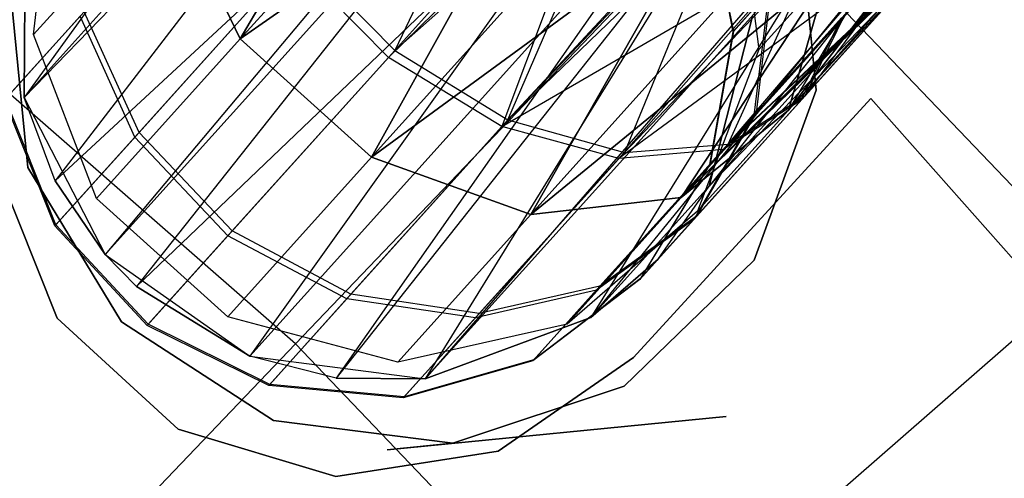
# Model space of a CAD drawing. Extents: x 0.3 to 7.1, y -3.38 to 3.38.
# Tile 518 of 604: x 4.6 to 4.87, y 0.99 to 1.11. Entities that reach past the tile are written whole.
import ezdxf

# ---------------------------------------------------------------- set-up
doc = ezdxf.new("R2010")
doc.units = 0
doc.header["$LTSCALE"] = 2.54
doc.layers.get('0').update_dxf_attribs({"linetype": 'CONTINUOUS'})

# ---------------------------------------------------------------- blocks, each defined once
blk = doc.blocks.new('SINGLES_AVVSTL_STL')
at = {"color": 0}
for p, q in [((5.15984, 1.54419, 55.32462), (4.73371, 1.08555, 54.94391)), ((5.15984, 1.54419, 55.32462), (4.73371, 1.08555, 54.94391)), ((4.71021, 1.24041, 61.36034), (4.60274, 1.0916, 61.34243)), ((4.71021, 1.24041, 61.36034), (4.60274, 1.0916, 61.34243)), ((4.72212, 1.22422, 61.34244), (4.60274, 1.0916, 61.34243)), ((4.72212, 1.22422, 61.34244), (4.60274, 1.0916, 61.34243)), ((4.72637, 1.21912, 61.33827), (4.60274, 1.0916, 61.34243)), ((4.72637, 1.21912, 61.33827), (4.60274, 1.0916, 61.34243)), ((4.72637, 1.21912, 61.33827), (4.61111, 1.06899, 61.33122)), ((4.72637, 1.21912, 61.33827), (4.61111, 1.06899, 61.33122)), ((4.66124, 1.10744, 20.15803), (4.71697, 1.20303, 20.08342)), ((4.66124, 1.10744, 20.15803), (4.71697, 1.20303, 20.08342)), ((4.71697, 1.20303, 20.60545), (4.66124, 1.10744, 20.53083)), ((4.71697, 1.20303, 20.60545), (4.66124, 1.10744, 20.53083)), ((4.74806, 1.19598, 61.32648), (4.61111, 1.06899, 61.33122)), ((4.74806, 1.19598, 61.32648), (4.61111, 1.06899, 61.33122)), ((4.74806, 1.19598, 61.32648), (4.62464, 1.04904, 61.32545)), ((4.74806, 1.19598, 61.32648), (4.62464, 1.04904, 61.32545)), ((4.75281, 1.19139, 61.32545), (4.62464, 1.04904, 61.32545)), ((4.75281, 1.19139, 61.32545), (4.62464, 1.04904, 61.32545)), ((4.75281, 1.19139, 61.32545), (4.63311, 1.04044, 61.32472)), ((4.75281, 1.19139, 61.32545), (4.63311, 1.04044, 61.32472)), ((4.66124, 1.10744, 20.15803), (4.73129, 1.18524, 20.07569)), ((4.66124, 1.10744, 20.15803), (4.73129, 1.18524, 20.07569)), ((4.73129, 1.18524, 20.61318), (4.66124, 1.10744, 20.53083)), ((4.73129, 1.18524, 20.61318), (4.66124, 1.10744, 20.53083)), ((4.74033, 1.18154, 55.00151), (4.70304, 1.10431, 54.95151)), ((4.74033, 1.18154, 55.00151), (4.70304, 1.10431, 54.95151)), ((4.77253, 1.17373, 61.32577), (4.63311, 1.04044, 61.32472)), ((4.77253, 1.17373, 61.32577), (4.63311, 1.04044, 61.32472)), ((4.77253, 1.17373, 61.32577), (4.66381, 1.02154, 61.33122)), ((4.77253, 1.17373, 61.32577), (4.66381, 1.02154, 61.33122)), ((4.66124, 1.10744, 20.15803), (4.74824, 1.1683, 20.07306)), ((4.66124, 1.10744, 20.15803), (4.74824, 1.1683, 20.07306)), ((4.74824, 1.1683, 20.61581), (4.66124, 1.10744, 20.53083)), ((4.74824, 1.1683, 20.61581), (4.66124, 1.10744, 20.53083)), ((4.69681, 1.07541, 20.15803), (4.74824, 1.1683, 20.07306)), ((4.69681, 1.07541, 20.15803), (4.74824, 1.1683, 20.07306)), ((4.74824, 1.1683, 20.61581), (4.69681, 1.07541, 20.53083)), ((4.74824, 1.1683, 20.61581), (4.69681, 1.07541, 20.53083)), ((4.75657, 1.16376, 54.44905), (4.70133, 1.10241, 54.50104)), ((4.75657, 1.16376, 54.44905), (4.70133, 1.10241, 54.50104)), ((4.85413, 1.16291, 20.47396), (4.80966, 1.08816, 20.46236)), ((4.85413, 1.16291, 20.47396), (4.80966, 1.08816, 20.46236)), ((4.78901, 1.16056, 61.33123), (4.66381, 1.02154, 61.33122)), ((4.78901, 1.16056, 61.33123), (4.66381, 1.02154, 61.33122)), ((4.78901, 1.16056, 61.33123), (4.68717, 1.01558, 61.34243)), ((4.78901, 1.16056, 61.33123), (4.68717, 1.01558, 61.34243)), ((4.76067, 1.16041, 54.44963), (4.70133, 1.10241, 54.50104)), ((4.76067, 1.16041, 54.44963), (4.70133, 1.10241, 54.50104)), ((4.76067, 1.16041, 54.44963), (4.73206, 1.08372, 54.50856)), ((4.76067, 1.16041, 54.44963), (4.73206, 1.08372, 54.50856)), ((4.76546, 1.15929, 55.00088), (4.70304, 1.10431, 54.95151)), ((4.76546, 1.15929, 55.00088), (4.70304, 1.10431, 54.95151)), ((4.73371, 1.08555, 54.94391), (4.76546, 1.15929, 55.00088)), ((4.73371, 1.08555, 54.94391), (4.76546, 1.15929, 55.00088)), ((4.60531, 1.10866, 20.28282), (4.61079, 1.15538, 20.29165)), ((4.60531, 1.10866, 20.40604), (4.61079, 1.15538, 20.39721)), ((4.60531, 1.10866, 20.28282), (4.61079, 1.15538, 20.29165)), ((4.60531, 1.10866, 20.40604), (4.61079, 1.15538, 20.39721)), ((4.79718, 1.15458, 61.3357), (4.68717, 1.01558, 61.34243)), ((4.79718, 1.15458, 61.3357), (4.68717, 1.01558, 61.34243)), ((4.79718, 1.15458, 61.3357), (4.71128, 1.01538, 61.35841)), ((4.79718, 1.15458, 61.3357), (4.71128, 1.01538, 61.35841)), ((4.69681, 1.07541, 20.15803), (4.76685, 1.15321, 20.07569)), ((4.69681, 1.07541, 20.15803), (4.76685, 1.15321, 20.07569)), ((4.76685, 1.15321, 20.61318), (4.69681, 1.07541, 20.53083)), ((4.76685, 1.15321, 20.61318), (4.69681, 1.07541, 20.53083)), ((4.79568, 1.15153, 20.31945), (4.8016, 1.10457, 20.31234)), ((4.79568, 1.15153, 20.36942), (4.8016, 1.10457, 20.37653)), ((4.79568, 1.15153, 20.31945), (4.8016, 1.10457, 20.31234)), ((4.79568, 1.15153, 20.36942), (4.8016, 1.10457, 20.37653)), ((4.81414, 1.09204, 54.87628), (4.85687, 1.14959, 54.8778)), ((4.81414, 1.09204, 54.87628), (4.85687, 1.14959, 54.8778)), ((4.60531, 1.10866, 20.28282), (4.64133, 1.14867, 20.17199)), ((4.60531, 1.10866, 20.28282), (4.64133, 1.14867, 20.17199)), ((4.64133, 1.14867, 20.51688), (4.60531, 1.10866, 20.40604)), ((4.64133, 1.14867, 20.51688), (4.60531, 1.10866, 20.40604)), ((4.66124, 1.10744, 20.15803), (4.64133, 1.14867, 20.17199)), ((4.64133, 1.14867, 20.51688), (4.66124, 1.10744, 20.53083)), ((4.66124, 1.10744, 20.15803), (4.64133, 1.14867, 20.17199)), ((4.64133, 1.14867, 20.51688), (4.66124, 1.10744, 20.53083)), ((4.79362, 1.14771, 5.1494), (4.6762, 1.0249, 5.30457)), ((4.79362, 1.14771, 5.1494), (4.6762, 1.0249, 5.30457)), ((4.89209, 1.04473, 5.1494), (4.79362, 1.14771, 5.1494)), ((4.89209, 1.04473, 5.1494), (4.79362, 1.14771, 5.1494)), ((4.80966, 1.08816, 20.22652), (4.85637, 1.14865, 20.1956)), ((4.80966, 1.08816, 20.22652), (4.85637, 1.14865, 20.1956)), ((4.85637, 1.14865, 20.49327), (4.80966, 1.08816, 20.46236)), ((4.85637, 1.14865, 20.49327), (4.80966, 1.08816, 20.46236)), ((4.78746, 1.14524, 54.70923), (4.79459, 1.10934, 54.70604)), ((4.78746, 1.14524, 54.70923), (4.79459, 1.10934, 54.70604)), ((4.78756, 1.14536, 54.7421), (4.79472, 1.10947, 54.7455)), ((4.78756, 1.14536, 54.7421), (4.79472, 1.10947, 54.7455)), ((4.85058, 1.14606, 61.46633), (4.78819, 1.06757, 61.44865)), ((4.85058, 1.14606, 61.46633), (4.78819, 1.06757, 61.44865)), ((4.69681, 1.07541, 20.15803), (4.78604, 1.14083, 20.08342)), ((4.69681, 1.07541, 20.15803), (4.78604, 1.14083, 20.08342)), ((4.78604, 1.14083, 20.60545), (4.69681, 1.07541, 20.53083)), ((4.78604, 1.14083, 20.60545), (4.69681, 1.07541, 20.53083)), ((4.78723, 1.1422, 54.45911), (4.73206, 1.08372, 54.50856)), ((4.78723, 1.1422, 54.45911), (4.73206, 1.08372, 54.50856)), ((4.79201, 1.1418, 54.99012), (4.73371, 1.08555, 54.94391)), ((4.79201, 1.1418, 54.99012), (4.73371, 1.08555, 54.94391)), ((4.73989, 1.05992, 20.17199), (4.78604, 1.14083, 20.08342)), ((4.73989, 1.05992, 20.17199), (4.78604, 1.14083, 20.08342)), ((4.78604, 1.14083, 20.60545), (4.73989, 1.05992, 20.51688)), ((4.78604, 1.14083, 20.60545), (4.73989, 1.05992, 20.51688)), ((4.79201, 1.1418, 54.99012), (4.76522, 1.07671, 54.92718)), ((4.79201, 1.1418, 54.99012), (4.76522, 1.07671, 54.92718)), ((4.8124, 1.14225, 61.72336), (4.81717, 1.09353, 61.72336)), ((4.81717, 1.09353, 61.52336), (4.8124, 1.14225, 61.52336)), ((4.81717, 1.09353, 61.52336), (4.8124, 1.14225, 61.52336)), ((4.8124, 1.14225, 61.72336), (4.81717, 1.09353, 61.72336)), ((4.60313, 1.13946, 61.75081), (4.60274, 1.0916, 61.75081)), ((4.60274, 1.0916, 61.34243), (4.60313, 1.13946, 61.37825)), ((4.60274, 1.0916, 61.34243), (4.60313, 1.13946, 61.37825)), ((4.60313, 1.13946, 61.75081), (4.60274, 1.0916, 61.75081)), ((4.81966, 1.14028, 61.35514), (4.71128, 1.01538, 61.35841)), ((4.81966, 1.14028, 61.35514), (4.71128, 1.01538, 61.35841)), ((4.71128, 1.01538, 61.35841), (4.82241, 1.1388, 61.35842)), ((4.71128, 1.01538, 61.35841), (4.82241, 1.1388, 61.35842)), ((4.82241, 1.1388, 61.35842), (4.75616, 1.032, 61.40079)), ((4.82241, 1.1388, 61.35842), (4.75616, 1.032, 61.40079)), ((4.85251, 1.13899, 61.44863), (4.78819, 1.06757, 61.44865)), ((4.85251, 1.13899, 61.44863), (4.78819, 1.06757, 61.44865)), ((4.85398, 1.13738, 20.51445), (4.78062, 1.06453, 20.49216)), ((4.85398, 1.13738, 20.51445), (4.78062, 1.06453, 20.49216)), ((4.85398, 1.13738, 20.51445), (4.80966, 1.08816, 20.46236)), ((4.85398, 1.13738, 20.51445), (4.80966, 1.08816, 20.46236)), ((4.85108, 1.13307, 20.52535), (4.78062, 1.06453, 20.49216)), ((4.85108, 1.13307, 20.52535), (4.78062, 1.06453, 20.49216)), ((4.85108, 1.13307, 61.42473), (4.78819, 1.06757, 61.44865)), ((4.85108, 1.13307, 61.42473), (4.78819, 1.06757, 61.44865)), ((4.85154, 1.13363, 54.91328), (4.79329, 1.07897, 54.90357)), ((4.85154, 1.13363, 54.91328), (4.79329, 1.07897, 54.90357)), ((4.80966, 1.08816, 20.22652), (4.85108, 1.13307, 20.16352)), ((4.80966, 1.08816, 20.22652), (4.85108, 1.13307, 20.16352)), ((4.8518, 1.13393, 54.54262), (4.813, 1.09077, 54.57553)), ((4.8518, 1.13393, 54.54262), (4.813, 1.09077, 54.57553)), ((4.85108, 1.13307, 54.54008), (4.813, 1.09077, 54.57553)), ((4.85108, 1.13307, 54.54008), (4.813, 1.09077, 54.57553)), ((4.8529, 1.13514, 54.90861), (4.81414, 1.09204, 54.87628)), ((4.8529, 1.13514, 54.90861), (4.81414, 1.09204, 54.87628)), ((4.85224, 1.13436, 54.91094), (4.81414, 1.09204, 54.87628)), ((4.85224, 1.13436, 54.91094), (4.81414, 1.09204, 54.87628)), ((4.85154, 1.13363, 54.91328), (4.81414, 1.09204, 54.87628)), ((4.85154, 1.13363, 54.91328), (4.81414, 1.09204, 54.87628)), ((4.67733, 1.13045, 54.94895), (4.63384, 1.08214, 54.86879)), ((4.67733, 1.13045, 54.94895), (4.63384, 1.08214, 54.86879)), ((4.67733, 1.13045, 54.94895), (4.70304, 1.10431, 54.95151)), ((4.67733, 1.13045, 54.94895), (4.70304, 1.10431, 54.95151)), ((4.73206, 1.08372, 54.50856), (4.81263, 1.13051, 54.47771)), ((4.73206, 1.08372, 54.50856), (4.81263, 1.13051, 54.47771)), ((4.73989, 1.05992, 20.17199), (4.8047, 1.1319, 20.09581)), ((4.73989, 1.05992, 20.17199), (4.8047, 1.1319, 20.09581)), ((4.8047, 1.1319, 20.59306), (4.73989, 1.05992, 20.51688)), ((4.8047, 1.1319, 20.59306), (4.73989, 1.05992, 20.51688)), ((4.83772, 1.1323, 61.38237), (4.75616, 1.032, 61.40079)), ((4.83772, 1.1323, 61.38237), (4.75616, 1.032, 61.40079)), ((4.84534, 1.13102, 61.40081), (4.75616, 1.032, 61.40079)), ((4.84534, 1.13102, 61.40081), (4.75616, 1.032, 61.40079)), ((4.81263, 1.13051, 54.47771), (4.76369, 1.07502, 54.52513)), ((4.81263, 1.13051, 54.47771), (4.76369, 1.07502, 54.52513)), ((4.81698, 1.13101, 54.97045), (4.76522, 1.07671, 54.92718)), ((4.81698, 1.13101, 54.97045), (4.76522, 1.07671, 54.92718)), ((4.84534, 1.13102, 61.40081), (4.78819, 1.06757, 61.44865)), ((4.84534, 1.13102, 61.40081), (4.78819, 1.06757, 61.44865)), ((4.8503, 1.13226, 54.53752), (4.79194, 1.07748, 54.5485)), ((4.8503, 1.13226, 54.53752), (4.79194, 1.07748, 54.5485)), ((4.79329, 1.07897, 54.90357), (4.81698, 1.13101, 54.97045)), ((4.79329, 1.07897, 54.90357), (4.81698, 1.13101, 54.97045)), ((4.8503, 1.13226, 54.53752), (4.813, 1.09077, 54.57553)), ((4.8503, 1.13226, 54.53752), (4.813, 1.09077, 54.57553)), ((4.63268, 1.08086, 54.58468), (4.67564, 1.12857, 54.50357)), ((4.63268, 1.08086, 54.58468), (4.67564, 1.12857, 54.50357)), ((4.70133, 1.10241, 54.50104), (4.67564, 1.12857, 54.50357)), ((4.70133, 1.10241, 54.50104), (4.67564, 1.12857, 54.50357)), ((4.78062, 1.06453, 20.1967), (4.8471, 1.12974, 20.15262)), ((4.78062, 1.06453, 20.1967), (4.8471, 1.12974, 20.15262)), ((4.8471, 1.12974, 20.53625), (4.78062, 1.06453, 20.49216)), ((4.8471, 1.12974, 20.53625), (4.78062, 1.06453, 20.49216)), ((4.83754, 1.12813, 54.94406), (4.79329, 1.07897, 54.90357)), ((4.83754, 1.12813, 54.94406), (4.79329, 1.07897, 54.90357)), ((4.80966, 1.08816, 20.22652), (4.8471, 1.12974, 20.15262)), ((4.80966, 1.08816, 20.22652), (4.8471, 1.12974, 20.15262)), ((4.73989, 1.05992, 20.17199), (4.82172, 1.12692, 20.11213)), ((4.73989, 1.05992, 20.17199), (4.82172, 1.12692, 20.11213)), ((4.82172, 1.12692, 20.57673), (4.73989, 1.05992, 20.51688)), ((4.82172, 1.12692, 20.57673), (4.73989, 1.05992, 20.51688)), ((4.83398, 1.12664, 54.50336), (4.76369, 1.07502, 54.52513)), ((4.83398, 1.12664, 54.50336), (4.76369, 1.07502, 54.52513)), ((4.78062, 1.06453, 20.1967), (4.82172, 1.12692, 20.11213)), ((4.78062, 1.06453, 20.1967), (4.82172, 1.12692, 20.11213)), ((4.82172, 1.12692, 20.57673), (4.78062, 1.06453, 20.49216)), ((4.82172, 1.12692, 20.57673), (4.78062, 1.06453, 20.49216)), ((4.78062, 1.06453, 20.1967), (4.83614, 1.12618, 20.13144)), ((4.78062, 1.06453, 20.1967), (4.83614, 1.12618, 20.13144)), ((4.83614, 1.12618, 20.55742), (4.78062, 1.06453, 20.49216)), ((4.83614, 1.12618, 20.55742), (4.78062, 1.06453, 20.49216)), ((4.83398, 1.12664, 54.50336), (4.79194, 1.07748, 54.5485)), ((4.83398, 1.12664, 54.50336), (4.79194, 1.07748, 54.5485)), ((4.8016, 1.10457, 20.31234), (4.82037, 1.12542, 20.25459)), ((4.8016, 1.10457, 20.31234), (4.82037, 1.12542, 20.25459)), ((4.82037, 1.12542, 20.43428), (4.8016, 1.10457, 20.37653)), ((4.82037, 1.12542, 20.43428), (4.8016, 1.10457, 20.37653)), ((4.82037, 1.12542, 20.25459), (4.80966, 1.08816, 20.22652)), ((4.80966, 1.08816, 20.46236), (4.82037, 1.12542, 20.43428)), ((4.82037, 1.12542, 20.25459), (4.80966, 1.08816, 20.22652)), ((4.80966, 1.08816, 20.46236), (4.82037, 1.12542, 20.43428)), ((4.6037, 1.07266, 61.72336), (4.59894, 1.12138, 61.72336)), ((4.59894, 1.12138, 61.52336), (4.6037, 1.07266, 61.52336)), ((4.59894, 1.12138, 61.52336), (4.6037, 1.07266, 61.52336)), ((4.6037, 1.07266, 61.72336), (4.59894, 1.12138, 61.72336)), ((4.79459, 1.10934, 54.70604), (4.80428, 1.12009, 54.66225)), ((4.79459, 1.10934, 54.70604), (4.80428, 1.12009, 54.66225)), ((4.8048, 1.12067, 54.78948), (4.79472, 1.10947, 54.7455)), ((4.8048, 1.12067, 54.78948), (4.79472, 1.10947, 54.7455)), ((4.80428, 1.12009, 54.66225), (4.80025, 1.08671, 54.64743)), ((4.80428, 1.12009, 54.66225), (4.80025, 1.08671, 54.64743)), ((4.8048, 1.12067, 54.78948), (4.80089, 1.08742, 54.80463)), ((4.8048, 1.12067, 54.78948), (4.80089, 1.08742, 54.80463)), ((4.61898, 1.1148, 54.86085), (4.59771, 1.09118, 54.76807)), ((4.61898, 1.1148, 54.86085), (4.59771, 1.09118, 54.76807)), ((4.63384, 1.08214, 54.86879), (4.61898, 1.1148, 54.86085)), ((4.63384, 1.08214, 54.86879), (4.61898, 1.1148, 54.86085)), ((4.82495, 1.11414, 54.84898), (4.80089, 1.08742, 54.80463)), ((4.82495, 1.11414, 54.84898), (4.80089, 1.08742, 54.80463)), ((4.81414, 1.09204, 54.87628), (4.82495, 1.11414, 54.84898)), ((4.81414, 1.09204, 54.87628), (4.82495, 1.11414, 54.84898)), ((4.59745, 1.09089, 54.68483), (4.61788, 1.11359, 54.59245)), ((4.59745, 1.09089, 54.68483), (4.61788, 1.11359, 54.59245)), ((4.63268, 1.08086, 54.58468), (4.61788, 1.11359, 54.59245)), ((4.63268, 1.08086, 54.58468), (4.61788, 1.11359, 54.59245)), ((4.78819, 1.06757, 61.75081), (4.80002, 1.11394, 61.75081)), ((4.80002, 1.11394, 61.49103), (4.78819, 1.06757, 61.44865)), ((4.78819, 1.06757, 61.75081), (4.80002, 1.11394, 61.75081)), ((4.80002, 1.11394, 61.49103), (4.78819, 1.06757, 61.44865)), ((4.80025, 1.08671, 54.64743), (4.82402, 1.11311, 54.60255)), ((4.80025, 1.08671, 54.64743), (4.82402, 1.11311, 54.60255)), ((4.82402, 1.11311, 54.60255), (4.813, 1.09077, 54.57553)), ((4.82402, 1.11311, 54.60255), (4.813, 1.09077, 54.57553)), ((4.79459, 1.10934, 54.70604), (4.78828, 1.07342, 54.70154)), ((4.79459, 1.10934, 54.70604), (4.78828, 1.07342, 54.70154)), ((4.79472, 1.10947, 54.7455), (4.78843, 1.07358, 54.75029)), ((4.79472, 1.10947, 54.7455), (4.78843, 1.07358, 54.75029)), ((4.79472, 1.10947, 54.7455), (4.79459, 1.10934, 54.70604)), ((4.79472, 1.10947, 54.7455), (4.79459, 1.10934, 54.70604)), ((4.6762, 1.0249, 5.30457), (4.58039, 1.10861, 5.30457)), ((4.6762, 1.0249, 5.30457), (4.58039, 1.10861, 5.30457)), ((4.6223, 1.06419, 20.27784), (4.60531, 1.10866, 20.28282)), ((4.6223, 1.06419, 20.41103), (4.60531, 1.10866, 20.40604)), ((4.60531, 1.10866, 20.40604), (4.60531, 1.10866, 20.28282)), ((4.6223, 1.06419, 20.27784), (4.60531, 1.10866, 20.28282)), ((4.60531, 1.10866, 20.40604), (4.60531, 1.10866, 20.28282)), ((4.6223, 1.06419, 20.41103), (4.60531, 1.10866, 20.40604)), ((4.6223, 1.06419, 20.27784), (4.66124, 1.10744, 20.15803)), ((4.6223, 1.06419, 20.27784), (4.66124, 1.10744, 20.15803)), ((4.66124, 1.10744, 20.53083), (4.6223, 1.06419, 20.41103)), ((4.66124, 1.10744, 20.53083), (4.6223, 1.06419, 20.41103)), ((4.69681, 1.07541, 20.15803), (4.66124, 1.10744, 20.15803)), ((4.66124, 1.10744, 20.53083), (4.69681, 1.07541, 20.53083)), ((4.69681, 1.07541, 20.15803), (4.66124, 1.10744, 20.15803)), ((4.66124, 1.10744, 20.53083), (4.69681, 1.07541, 20.53083)), ((4.70304, 1.10431, 54.95151), (4.65905, 1.05545, 54.87044)), ((4.70304, 1.10431, 54.95151), (4.65905, 1.05545, 54.87044)), ((4.70304, 1.10431, 54.95151), (4.73371, 1.08555, 54.94391)), ((4.70304, 1.10431, 54.95151), (4.73371, 1.08555, 54.94391)), ((4.8016, 1.10457, 20.31234), (4.78503, 1.0608, 20.30231)), ((4.8016, 1.10457, 20.37653), (4.78503, 1.0608, 20.38656)), ((4.8016, 1.10457, 20.31234), (4.78503, 1.0608, 20.30231)), ((4.8016, 1.10457, 20.37653), (4.78503, 1.0608, 20.38656)), ((4.8016, 1.10457, 20.37653), (4.8016, 1.10457, 20.31234)), ((4.8016, 1.10457, 20.37653), (4.8016, 1.10457, 20.31234)), ((4.65788, 1.05416, 54.58307), (4.70133, 1.10241, 54.50104)), ((4.65788, 1.05416, 54.58307), (4.70133, 1.10241, 54.50104)), ((4.73206, 1.08372, 54.50856), (4.70133, 1.10241, 54.50104)), ((4.73206, 1.08372, 54.50856), (4.70133, 1.10241, 54.50104)), ((4.81717, 1.09353, 61.72336), (4.80032, 1.04757, 61.72336)), ((4.80032, 1.04757, 61.52336), (4.81717, 1.09353, 61.52336)), ((4.80032, 1.04757, 61.52336), (4.81717, 1.09353, 61.52336)), ((4.81717, 1.09353, 61.72336), (4.80032, 1.04757, 61.72336)), ((4.81717, 1.09353, 61.52336), (4.81717, 1.09353, 61.72336)), ((4.81717, 1.09353, 61.52336), (4.81717, 1.09353, 61.72336)), ((4.61105, 1.05684, 54.68248), (4.59745, 1.09089, 54.68483)), ((4.61105, 1.05684, 54.68248), (4.59745, 1.09089, 54.68483)), ((4.61133, 1.05714, 54.77057), (4.59771, 1.09118, 54.76807)), ((4.61133, 1.05714, 54.77057), (4.59771, 1.09118, 54.76807)), ((4.60274, 1.0916, 61.75081), (4.62464, 1.04904, 61.75081)), ((4.61111, 1.06899, 61.33122), (4.60274, 1.0916, 61.34243)), ((4.60274, 1.0916, 61.34243), (4.60274, 1.0916, 61.75081)), ((4.60274, 1.0916, 61.34243), (4.60274, 1.0916, 61.75081)), ((4.61111, 1.06899, 61.33122), (4.60274, 1.0916, 61.34243)), ((4.61111, 1.06899, 61.33122), (4.60274, 1.0916, 61.75081)), ((4.61111, 1.06899, 61.33122), (4.60274, 1.0916, 61.75081)), ((4.60274, 1.0916, 61.75081), (4.62464, 1.04904, 61.75081)), ((4.83193, 1.09131, 54.83894), (4.76765, 1.02116, 54.83894)), ((4.76765, 1.02116, 54.63894), (4.83193, 1.09131, 54.63894)), ((4.83193, 1.09131, 54.83894), (4.76765, 1.02116, 54.83894)), ((4.76765, 1.02116, 54.63894), (4.83193, 1.09131, 54.63894)), ((4.83193, 1.09131, 20.47364), (4.76765, 1.02116, 20.47364)), ((4.76765, 1.02116, 20.27364), (4.83193, 1.09131, 20.27364)), ((4.83193, 1.09131, 20.47364), (4.76765, 1.02116, 20.47364)), ((4.76765, 1.02116, 20.27364), (4.83193, 1.09131, 20.27364)), ((4.78399, 1.05856, 54.6303), (4.813, 1.09077, 54.57553)), ((4.78399, 1.05856, 54.6303), (4.813, 1.09077, 54.57553)), ((4.81414, 1.09204, 54.87628), (4.78477, 1.05942, 54.82215)), ((4.81414, 1.09204, 54.87628), (4.78477, 1.05942, 54.82215)), ((4.813, 1.09077, 54.57553), (4.79194, 1.07748, 54.5485)), ((4.813, 1.09077, 54.57553), (4.79194, 1.07748, 54.5485)), ((4.79329, 1.07897, 54.90357), (4.81414, 1.09204, 54.87628)), ((4.79329, 1.07897, 54.90357), (4.81414, 1.09204, 54.87628)), ((4.91787, 0.99418, 54.63894), (4.83193, 1.09131, 54.63894)), ((4.83193, 1.09131, 54.63894), (4.83193, 1.09131, 54.83894)), ((4.83193, 1.09131, 54.83894), (4.91787, 0.99418, 54.83894)), ((4.83193, 1.09131, 54.83894), (4.91787, 0.99418, 54.83894)), ((4.91787, 0.99418, 54.63894), (4.83193, 1.09131, 54.63894)), ((4.83193, 1.09131, 54.63894), (4.83193, 1.09131, 54.83894)), ((4.91787, 0.99417, 20.27364), (4.83193, 1.09131, 20.27364)), ((4.83193, 1.09131, 20.27364), (4.83193, 1.09131, 20.47364)), ((4.83193, 1.09131, 20.47364), (4.91787, 0.99417, 20.47364)), ((4.83193, 1.09131, 20.47364), (4.91787, 0.99417, 20.47364)), ((4.91787, 0.99417, 20.27364), (4.83193, 1.09131, 20.27364)), ((4.83193, 1.09131, 20.27364), (4.83193, 1.09131, 20.47364)), ((4.80966, 1.08816, 20.22652), (4.78062, 1.06453, 20.1967)), ((4.78062, 1.06453, 20.49216), (4.80966, 1.08816, 20.46236)), ((4.80966, 1.08816, 20.22652), (4.78062, 1.06453, 20.1967)), ((4.78062, 1.06453, 20.49216), (4.80966, 1.08816, 20.46236)), ((4.78503, 1.0608, 20.30231), (4.80966, 1.08816, 20.22652)), ((4.78503, 1.0608, 20.30231), (4.80966, 1.08816, 20.22652)), ((4.80966, 1.08816, 20.46236), (4.78503, 1.0608, 20.38656)), ((4.80966, 1.08816, 20.46236), (4.78503, 1.0608, 20.38656)), ((4.73371, 1.08555, 54.94391), (4.6912, 1.03834, 54.86556)), ((4.73371, 1.08555, 54.94391), (4.6912, 1.03834, 54.86556)), ((4.73371, 1.08555, 54.94391), (4.76522, 1.07671, 54.92718)), ((4.73371, 1.08555, 54.94391), (4.76522, 1.07671, 54.92718)), ((4.80025, 1.08671, 54.64743), (4.78399, 1.05856, 54.6303)), ((4.80025, 1.08671, 54.64743), (4.78399, 1.05856, 54.6303)), ((4.80089, 1.08742, 54.80463), (4.78477, 1.05942, 54.82215)), ((4.80089, 1.08742, 54.80463), (4.78477, 1.05942, 54.82215)), ((4.78828, 1.07342, 54.70154), (4.80025, 1.08671, 54.64743)), ((4.78828, 1.07342, 54.70154), (4.80025, 1.08671, 54.64743)), ((4.80089, 1.08742, 54.80463), (4.78843, 1.07358, 54.75029)), ((4.80089, 1.08742, 54.80463), (4.78843, 1.07358, 54.75029)), ((4.63384, 1.08214, 54.86879), (4.61133, 1.05714, 54.77057)), ((4.63384, 1.08214, 54.86879), (4.61133, 1.05714, 54.77057)), ((4.65905, 1.05545, 54.87044), (4.63384, 1.08214, 54.86879)), ((4.65905, 1.05545, 54.87044), (4.63384, 1.08214, 54.86879)), ((4.69007, 1.03708, 54.58784), (4.73206, 1.08372, 54.50856)), ((4.69007, 1.03708, 54.58784), (4.73206, 1.08372, 54.50856)), ((4.76369, 1.07502, 54.52513), (4.73206, 1.08372, 54.50856)), ((4.76369, 1.07502, 54.52513), (4.73206, 1.08372, 54.50856)), ((4.61105, 1.05684, 54.68248), (4.63268, 1.08086, 54.58468)), ((4.61105, 1.05684, 54.68248), (4.63268, 1.08086, 54.58468)), ((4.65788, 1.05416, 54.58307), (4.63268, 1.08086, 54.58468)), ((4.65788, 1.05416, 54.58307), (4.63268, 1.08086, 54.58468)), ((4.75769, 1.03944, 54.61317), (4.79194, 1.07748, 54.5485)), ((4.75769, 1.03944, 54.61317), (4.79194, 1.07748, 54.5485)), ((4.79329, 1.07897, 54.90357), (4.75861, 1.04047, 54.83967)), ((4.79329, 1.07897, 54.90357), (4.75861, 1.04047, 54.83967)), ((4.79194, 1.07748, 54.5485), (4.76369, 1.07502, 54.52513)), ((4.79194, 1.07748, 54.5485), (4.76369, 1.07502, 54.52513)), ((4.76522, 1.07671, 54.92718), (4.79329, 1.07897, 54.90357)), ((4.76522, 1.07671, 54.92718), (4.79329, 1.07897, 54.90357)), ((4.65787, 1.03217, 20.27784), (4.69681, 1.07541, 20.15803)), ((4.65787, 1.03217, 20.27784), (4.69681, 1.07541, 20.15803)), ((4.69681, 1.07541, 20.53083), (4.65787, 1.03217, 20.41103)), ((4.69681, 1.07541, 20.53083), (4.65787, 1.03217, 20.41103)), ((4.73989, 1.05992, 20.17199), (4.69681, 1.07541, 20.15803)), ((4.69681, 1.07541, 20.53083), (4.73989, 1.05992, 20.51688)), ((4.73989, 1.05992, 20.17199), (4.69681, 1.07541, 20.15803)), ((4.69681, 1.07541, 20.53083), (4.73989, 1.05992, 20.51688)), ((4.72491, 1.03195, 54.59835), (4.76369, 1.07502, 54.52513)), ((4.72491, 1.03195, 54.59835), (4.76369, 1.07502, 54.52513)), ((4.76522, 1.07671, 54.92718), (4.72595, 1.03311, 54.85482)), ((4.76522, 1.07671, 54.92718), (4.72595, 1.03311, 54.85482)), ((4.61165, 1.03187, 54.83894), (4.59513, 1.0732, 54.83894)), ((4.59513, 1.0732, 54.63894), (4.61165, 1.03187, 54.63894)), ((4.59513, 1.0732, 54.63894), (4.61165, 1.03187, 54.63894)), ((4.61165, 1.03187, 54.83894), (4.59513, 1.0732, 54.83894)), ((4.61165, 1.03187, 20.47364), (4.59513, 1.0732, 20.47364)), ((4.59513, 1.0732, 20.27364), (4.61165, 1.03187, 20.27364)), ((4.59513, 1.0732, 20.27364), (4.61165, 1.03187, 20.27364)), ((4.61165, 1.03187, 20.47364), (4.59513, 1.0732, 20.47364)), ((4.62913, 1.03083, 61.72336), (4.6037, 1.07266, 61.72336)), ((4.6037, 1.07266, 61.52336), (4.62913, 1.03083, 61.52336)), ((4.6037, 1.07266, 61.52336), (4.62913, 1.03083, 61.52336)), ((4.6037, 1.07266, 61.52336), (4.6037, 1.07266, 61.72336)), ((4.62913, 1.03083, 61.72336), (4.6037, 1.07266, 61.72336)), ((4.6037, 1.07266, 61.52336), (4.6037, 1.07266, 61.72336)), ((4.78828, 1.07342, 54.70154), (4.76938, 1.04233, 54.69634)), ((4.78828, 1.07342, 54.70154), (4.76938, 1.04233, 54.69634)), ((4.78843, 1.07358, 54.75029), (4.76957, 1.04254, 54.75582)), ((4.78843, 1.07358, 54.75029), (4.76957, 1.04254, 54.75582)), ((4.78843, 1.07358, 54.75029), (4.78828, 1.07342, 54.70154)), ((4.78843, 1.07358, 54.75029), (4.78828, 1.07342, 54.70154)), ((4.62464, 1.04904, 61.32545), (4.61111, 1.06899, 61.33122)), ((4.61111, 1.06899, 61.33122), (4.62464, 1.04904, 61.75081)), ((4.61111, 1.06899, 61.33122), (4.62464, 1.04904, 61.75081)), ((4.62464, 1.04904, 61.32545), (4.61111, 1.06899, 61.33122)), ((4.78819, 1.06757, 61.75081), (4.75616, 1.032, 61.40079)), ((4.78819, 1.06757, 61.75081), (4.75616, 1.032, 61.40079)), ((4.77434, 1.04784, 61.75081), (4.78819, 1.06757, 61.75081)), ((4.77434, 1.04784, 61.75081), (4.78819, 1.06757, 61.75081)), ((4.78819, 1.06757, 61.75081), (4.78819, 1.06757, 61.44865)), ((4.78819, 1.06757, 61.75081), (4.78819, 1.06757, 61.44865)), ((4.65787, 1.03217, 20.27784), (4.6223, 1.06419, 20.27784)), ((4.65787, 1.03217, 20.41103), (4.6223, 1.06419, 20.41103)), ((4.6223, 1.06419, 20.41103), (4.6223, 1.06419, 20.27784)), ((4.65787, 1.03217, 20.27784), (4.6223, 1.06419, 20.27784)), ((4.6223, 1.06419, 20.41103), (4.6223, 1.06419, 20.27784)), ((4.65787, 1.03217, 20.41103), (4.6223, 1.06419, 20.41103)), ((4.78062, 1.06453, 20.1967), (4.73989, 1.05992, 20.17199)), ((4.73989, 1.05992, 20.51688), (4.78062, 1.06453, 20.49216)), ((4.78062, 1.06453, 20.1967), (4.73989, 1.05992, 20.17199)), ((4.73989, 1.05992, 20.51688), (4.78062, 1.06453, 20.49216)), ((4.74976, 1.03025, 20.29165), (4.78062, 1.06453, 20.1967)), ((4.74976, 1.03025, 20.29165), (4.78062, 1.06453, 20.1967)), ((4.78062, 1.06453, 20.49216), (4.74976, 1.03025, 20.39721)), ((4.78062, 1.06453, 20.49216), (4.74976, 1.03025, 20.39721)), ((4.70387, 1.01992, 20.28282), (4.73989, 1.05992, 20.17199)), ((4.70387, 1.01992, 20.28282), (4.73989, 1.05992, 20.17199)), ((4.73989, 1.05992, 20.51688), (4.70387, 1.01992, 20.40604)), ((4.73989, 1.05992, 20.51688), (4.70387, 1.01992, 20.40604)), ((4.78503, 1.0608, 20.30231), (4.74976, 1.03025, 20.29165)), ((4.78503, 1.0608, 20.38656), (4.74976, 1.03025, 20.39721)), ((4.78503, 1.0608, 20.30231), (4.74976, 1.03025, 20.29165)), ((4.78503, 1.0608, 20.38656), (4.74976, 1.03025, 20.39721)), ((4.78399, 1.05856, 54.6303), (4.75769, 1.03944, 54.61317)), ((4.78399, 1.05856, 54.6303), (4.75769, 1.03944, 54.61317)), ((4.78477, 1.05942, 54.82215), (4.75861, 1.04047, 54.83967)), ((4.78477, 1.05942, 54.82215), (4.75861, 1.04047, 54.83967)), ((4.76938, 1.04233, 54.69634), (4.78399, 1.05856, 54.6303)), ((4.76938, 1.04233, 54.69634), (4.78399, 1.05856, 54.6303)), ((4.78477, 1.05942, 54.82215), (4.76957, 1.04254, 54.75582)), ((4.78477, 1.05942, 54.82215), (4.76957, 1.04254, 54.75582)), ((4.78503, 1.0608, 20.38656), (4.78503, 1.0608, 20.30231)), ((4.78503, 1.0608, 20.38656), (4.78503, 1.0608, 20.30231)), ((4.61133, 1.05714, 54.77057), (4.61105, 1.05684, 54.68248)), ((4.61133, 1.05714, 54.77057), (4.61105, 1.05684, 54.68248)), ((4.636, 1.02986, 54.68199), (4.61105, 1.05684, 54.68248)), ((4.636, 1.02986, 54.68199), (4.61105, 1.05684, 54.68248)), ((4.63628, 1.03017, 54.77109), (4.61133, 1.05714, 54.77057)), ((4.63628, 1.03017, 54.77109), (4.61133, 1.05714, 54.77057)), ((4.636, 1.02986, 54.68199), (4.65788, 1.05416, 54.58307)), ((4.636, 1.02986, 54.68199), (4.65788, 1.05416, 54.58307)), ((4.65905, 1.05545, 54.87044), (4.63628, 1.03017, 54.77109)), ((4.65905, 1.05545, 54.87044), (4.63628, 1.03017, 54.77109)), ((4.69007, 1.03708, 54.58784), (4.65788, 1.05416, 54.58307)), ((4.69007, 1.03708, 54.58784), (4.65788, 1.05416, 54.58307)), ((4.6912, 1.03834, 54.86556), (4.65905, 1.05545, 54.87044)), ((4.6912, 1.03834, 54.86556), (4.65905, 1.05545, 54.87044)), ((4.62464, 1.04904, 61.75081), (4.66381, 1.02154, 61.75081)), ((4.63311, 1.04044, 61.32472), (4.62464, 1.04904, 61.32545)), ((4.62464, 1.04904, 61.75081), (4.66381, 1.02154, 61.75081)), ((4.62464, 1.04904, 61.75081), (4.63311, 1.04044, 61.32472)), ((4.62464, 1.04904, 61.32545), (4.62464, 1.04904, 61.75081)), ((4.62464, 1.04904, 61.32545), (4.62464, 1.04904, 61.75081)), ((4.63311, 1.04044, 61.32472), (4.62464, 1.04904, 61.32545)), ((4.62464, 1.04904, 61.75081), (4.63311, 1.04044, 61.32472)), ((4.75616, 1.032, 61.75081), (4.77434, 1.04784, 61.75081)), ((4.77434, 1.04784, 61.75081), (4.75616, 1.032, 61.40079)), ((4.77434, 1.04784, 61.75081), (4.75616, 1.032, 61.40079)), ((4.75616, 1.032, 61.75081), (4.77434, 1.04784, 61.75081)), ((4.80032, 1.04757, 61.72336), (4.7652, 1.01346, 61.72336)), ((4.7652, 1.01346, 61.52336), (4.80032, 1.04757, 61.52336)), ((4.7652, 1.01346, 61.52336), (4.80032, 1.04757, 61.52336)), ((4.80032, 1.04757, 61.72336), (4.7652, 1.01346, 61.72336)), ((4.80032, 1.04757, 61.52336), (4.80032, 1.04757, 61.72336)), ((4.80032, 1.04757, 61.52336), (4.80032, 1.04757, 61.72336)), ((4.76938, 1.04233, 54.69634), (4.74045, 1.02029, 54.69113)), ((4.76938, 1.04233, 54.69634), (4.74045, 1.02029, 54.69113)), ((4.76957, 1.04254, 54.75582), (4.74067, 1.02053, 54.76136)), ((4.76957, 1.04254, 54.75582), (4.74067, 1.02053, 54.76136)), ((4.89209, 1.04473, 5.1494), (4.76413, 0.93294, 5.30457)), ((4.89209, 1.04473, 5.1494), (4.76413, 0.93294, 5.30457)), ((4.76957, 1.04254, 54.75582), (4.76938, 1.04233, 54.69634)), ((4.76957, 1.04254, 54.75582), (4.76938, 1.04233, 54.69634)), ((4.66381, 1.02154, 61.33122), (4.63311, 1.04044, 61.32472)), ((4.63311, 1.04044, 61.32472), (4.66381, 1.02154, 61.75081)), ((4.66381, 1.02154, 61.33122), (4.63311, 1.04044, 61.32472)), ((4.63311, 1.04044, 61.32472), (4.66381, 1.02154, 61.75081)), ((4.75861, 1.04047, 54.83967), (4.72595, 1.03311, 54.85482)), ((4.75861, 1.04047, 54.83967), (4.72595, 1.03311, 54.85482)), ((4.75861, 1.04047, 54.83967), (4.74067, 1.02053, 54.76136)), ((4.75861, 1.04047, 54.83967), (4.74067, 1.02053, 54.76136)), ((4.66893, 1.0136, 54.68344), (4.69007, 1.03708, 54.58784)), ((4.66893, 1.0136, 54.68344), (4.69007, 1.03708, 54.58784)), ((4.6912, 1.03834, 54.86556), (4.6692, 1.0139, 54.76956)), ((4.6912, 1.03834, 54.86556), (4.6692, 1.0139, 54.76956)), ((4.72491, 1.03195, 54.59835), (4.69007, 1.03708, 54.58784)), ((4.72491, 1.03195, 54.59835), (4.69007, 1.03708, 54.58784)), ((4.72595, 1.03311, 54.85482), (4.6912, 1.03834, 54.86556)), ((4.72595, 1.03311, 54.85482), (4.6912, 1.03834, 54.86556)), ((4.75769, 1.03944, 54.61317), (4.72491, 1.03195, 54.59835)), ((4.75769, 1.03944, 54.61317), (4.72491, 1.03195, 54.59835)), ((4.74045, 1.02029, 54.69113), (4.75769, 1.03944, 54.61317)), ((4.74045, 1.02029, 54.69113), (4.75769, 1.03944, 54.61317)), ((4.64446, 1.00181, 54.83894), (4.61165, 1.03187, 54.83894)), ((4.61165, 1.03187, 54.63894), (4.64446, 1.00181, 54.63894)), ((4.61165, 1.03187, 54.63894), (4.64446, 1.00181, 54.63894)), ((4.61165, 1.03187, 54.63894), (4.61165, 1.03187, 54.83894)), ((4.64446, 1.00181, 54.83894), (4.61165, 1.03187, 54.83894)), ((4.61165, 1.03187, 54.63894), (4.61165, 1.03187, 54.83894)), ((4.64446, 1.0018, 20.47364), (4.61165, 1.03187, 20.47364)), ((4.61165, 1.03187, 20.27364), (4.64446, 1.0018, 20.27364)), ((4.61165, 1.03187, 20.27364), (4.64446, 1.0018, 20.27364)), ((4.61165, 1.03187, 20.27364), (4.61165, 1.03187, 20.47364)), ((4.64446, 1.0018, 20.47364), (4.61165, 1.03187, 20.47364)), ((4.61165, 1.03187, 20.27364), (4.61165, 1.03187, 20.47364)), ((4.70387, 1.01992, 20.28282), (4.65787, 1.03217, 20.27784)), ((4.70387, 1.01992, 20.40604), (4.65787, 1.03217, 20.41103)), ((4.65787, 1.03217, 20.41103), (4.65787, 1.03217, 20.27784)), ((4.70387, 1.01992, 20.28282), (4.65787, 1.03217, 20.27784)), ((4.65787, 1.03217, 20.41103), (4.65787, 1.03217, 20.27784)), ((4.70387, 1.01992, 20.40604), (4.65787, 1.03217, 20.41103)), ((4.70538, 1.01026, 54.68663), (4.72491, 1.03195, 54.59835)), ((4.70538, 1.01026, 54.68663), (4.72491, 1.03195, 54.59835)), ((4.72595, 1.03311, 54.85482), (4.70563, 1.01054, 54.76616)), ((4.72595, 1.03311, 54.85482), (4.70563, 1.01054, 54.76616)), ((4.71128, 1.01538, 61.75081), (4.75616, 1.032, 61.75081)), ((4.75616, 1.032, 61.40079), (4.71128, 1.01538, 61.35841)), ((4.71128, 1.01538, 61.75081), (4.75616, 1.032, 61.75081)), ((4.75616, 1.032, 61.40079), (4.71128, 1.01538, 61.35841)), ((4.75616, 1.032, 61.40079), (4.75616, 1.032, 61.75081)), ((4.75616, 1.032, 61.40079), (4.75616, 1.032, 61.75081)), ((4.6702, 1.00417, 61.72336), (4.62913, 1.03083, 61.72336)), ((4.62913, 1.03083, 61.52336), (4.6702, 1.00417, 61.52336)), ((4.62913, 1.03083, 61.52336), (4.6702, 1.00417, 61.52336)), ((4.62913, 1.03083, 61.52336), (4.62913, 1.03083, 61.72336)), ((4.6702, 1.00417, 61.72336), (4.62913, 1.03083, 61.72336)), ((4.62913, 1.03083, 61.52336), (4.62913, 1.03083, 61.72336)), ((4.63628, 1.03017, 54.77109), (4.636, 1.02986, 54.68199)), ((4.63628, 1.03017, 54.77109), (4.636, 1.02986, 54.68199)), ((4.66893, 1.0136, 54.68344), (4.636, 1.02986, 54.68199)), ((4.66893, 1.0136, 54.68344), (4.636, 1.02986, 54.68199)), ((4.6692, 1.0139, 54.76956), (4.63628, 1.03017, 54.77109)), ((4.6692, 1.0139, 54.76956), (4.63628, 1.03017, 54.77109)), ((4.74976, 1.03025, 20.29165), (4.70387, 1.01992, 20.28282)), ((4.74976, 1.03025, 20.39721), (4.70387, 1.01992, 20.40604)), ((4.74976, 1.03025, 20.29165), (4.70387, 1.01992, 20.28282)), ((4.74976, 1.03025, 20.39721), (4.70387, 1.01992, 20.40604)), ((4.74976, 1.03025, 20.39721), (4.74976, 1.03025, 20.29165)), ((4.74976, 1.03025, 20.39721), (4.74976, 1.03025, 20.29165)), ((4.6762, 1.0249, 5.30457), (4.55045, 0.89337, 5.4454)), ((4.6762, 1.0249, 5.30457), (4.55045, 0.89337, 5.4454)), ((4.76413, 0.93294, 5.30457), (4.6762, 1.0249, 5.30457)), ((4.76413, 0.93294, 5.30457), (4.6762, 1.0249, 5.30457)), ((4.66381, 1.02154, 61.75081), (4.71128, 1.01538, 61.75081)), ((4.68717, 1.01558, 61.34243), (4.66381, 1.02154, 61.33122)), ((4.66381, 1.02154, 61.33122), (4.66381, 1.02154, 61.75081)), ((4.66381, 1.02154, 61.33122), (4.66381, 1.02154, 61.75081)), ((4.68717, 1.01558, 61.34243), (4.66381, 1.02154, 61.33122)), ((4.68717, 1.01558, 61.34243), (4.66381, 1.02154, 61.75081)), ((4.68717, 1.01558, 61.34243), (4.66381, 1.02154, 61.75081)), ((4.66381, 1.02154, 61.75081), (4.71128, 1.01538, 61.75081)), ((4.76765, 1.02116, 54.83894), (4.73104, 0.99586, 54.83894)), ((4.73104, 0.99586, 54.63894), (4.76765, 1.02116, 54.63894)), ((4.73104, 0.99586, 54.63894), (4.76765, 1.02116, 54.63894)), ((4.76765, 1.02116, 54.83894), (4.73104, 0.99586, 54.83894)), ((4.76765, 1.02116, 20.47364), (4.73104, 0.99586, 20.47364)), ((4.73104, 0.99586, 20.27364), (4.76765, 1.02116, 20.27364)), ((4.73104, 0.99586, 20.27364), (4.76765, 1.02116, 20.27364)), ((4.76765, 1.02116, 20.47364), (4.73104, 0.99586, 20.47364)), ((4.76765, 1.02116, 54.63894), (4.76765, 1.02116, 54.83894)), ((4.76765, 1.02116, 54.63894), (4.76765, 1.02116, 54.83894)), ((4.76765, 1.02116, 20.27364), (4.76765, 1.02116, 20.47364)), ((4.76765, 1.02116, 20.27364), (4.76765, 1.02116, 20.47364)), ((4.70387, 1.01992, 20.40604), (4.70387, 1.01992, 20.28282)), ((4.70387, 1.01992, 20.40604), (4.70387, 1.01992, 20.28282)), ((4.74045, 1.02029, 54.69113), (4.70538, 1.01026, 54.68663)), ((4.74045, 1.02029, 54.69113), (4.70538, 1.01026, 54.68663)), ((4.74067, 1.02053, 54.76136), (4.70563, 1.01054, 54.76616)), ((4.74067, 1.02053, 54.76136), (4.70563, 1.01054, 54.76616)), ((4.74067, 1.02053, 54.76136), (4.74045, 1.02029, 54.69113)), ((4.74067, 1.02053, 54.76136), (4.74045, 1.02029, 54.69113)), ((4.71128, 1.01538, 61.35841), (4.68717, 1.01558, 61.34243)), ((4.68717, 1.01558, 61.34243), (4.71128, 1.01538, 61.75081)), ((4.68717, 1.01558, 61.34243), (4.71128, 1.01538, 61.75081)), ((4.71128, 1.01538, 61.35841), (4.68717, 1.01558, 61.34243)), ((4.6692, 1.0139, 54.76956), (4.66893, 1.0136, 54.68344)), ((4.6692, 1.0139, 54.76956), (4.66893, 1.0136, 54.68344)), ((4.70538, 1.01026, 54.68663), (4.66893, 1.0136, 54.68344)), ((4.70538, 1.01026, 54.68663), (4.66893, 1.0136, 54.68344)), ((4.70563, 1.01054, 54.76616), (4.6692, 1.0139, 54.76956)), ((4.70563, 1.01054, 54.76616), (4.6692, 1.0139, 54.76956)), ((4.71128, 1.01538, 61.35841), (4.71128, 1.01538, 61.75081)), ((4.71128, 1.01538, 61.35841), (4.71128, 1.01538, 61.75081)), ((4.7652, 1.01346, 61.72336), (4.71876, 0.99798, 61.72336)), ((4.71876, 0.99798, 61.52336), (4.7652, 1.01346, 61.52336)), ((4.71876, 0.99798, 61.52336), (4.7652, 1.01346, 61.52336)), ((4.7652, 1.01346, 61.72336), (4.71876, 0.99798, 61.72336)), ((4.7652, 1.01346, 61.52336), (4.7652, 1.01346, 61.72336)), ((4.7652, 1.01346, 61.52336), (4.7652, 1.01346, 61.72336)), ((4.70563, 1.01054, 54.76616), (4.70538, 1.01026, 54.68663)), ((4.70563, 1.01054, 54.76616), (4.70538, 1.01026, 54.68663)), ((4.70104, 0.99621, 61.72336), (4.79276, 1.00518, 61.72336)), ((4.79276, 1.00518, 61.52336), (4.70104, 0.99621, 61.52336)), ((4.71876, 0.99798, 61.72336), (4.79276, 1.00518, 61.72336)), ((4.71876, 0.99798, 61.52336), (4.79276, 1.00518, 61.52336)), ((4.71876, 0.99798, 61.72336), (4.6702, 1.00417, 61.72336)), ((4.6702, 1.00417, 61.52336), (4.71876, 0.99798, 61.52336)), ((4.6702, 1.00417, 61.52336), (4.71876, 0.99798, 61.52336)), ((4.6702, 1.00417, 61.52336), (4.6702, 1.00417, 61.72336)), ((4.71876, 0.99798, 61.72336), (4.6702, 1.00417, 61.72336)), ((4.6702, 1.00417, 61.52336), (4.6702, 1.00417, 61.72336)), ((4.68707, 0.98895, 54.83894), (4.64446, 1.00181, 54.83894)), ((4.64446, 1.00181, 54.63894), (4.68707, 0.98895, 54.63894)), ((4.64446, 1.00181, 54.63894), (4.68707, 0.98895, 54.63894)), ((4.64446, 1.00181, 54.63894), (4.64446, 1.00181, 54.83894)), ((4.68707, 0.98895, 54.83894), (4.64446, 1.00181, 54.83894)), ((4.64446, 1.00181, 54.63894), (4.64446, 1.00181, 54.83894)), ((4.68707, 0.98895, 20.47364), (4.64446, 1.0018, 20.47364)), ((4.64446, 1.0018, 20.27364), (4.68707, 0.98895, 20.27364)), ((4.64446, 1.0018, 20.27364), (4.68707, 0.98895, 20.27364)), ((4.64446, 1.0018, 20.27364), (4.64446, 1.0018, 20.47364)), ((4.68707, 0.98895, 20.47364), (4.64446, 1.0018, 20.47364)), ((4.64446, 1.0018, 20.27364), (4.64446, 1.0018, 20.47364)), ((4.71876, 0.99798, 61.72336), (4.70104, 0.99621, 61.72336)), ((4.71876, 0.99798, 61.52336), (4.70104, 0.99621, 61.52336)), ((4.71876, 0.99798, 61.52336), (4.71876, 0.99798, 61.72336)), ((4.71876, 0.99798, 61.52336), (4.71876, 0.99798, 61.72336)), ((4.73104, 0.99586, 54.83894), (4.68707, 0.98895, 54.83894)), ((4.68707, 0.98895, 54.63894), (4.73104, 0.99586, 54.63894)), ((4.68707, 0.98895, 54.63894), (4.73104, 0.99586, 54.63894)), ((4.73104, 0.99586, 54.83894), (4.68707, 0.98895, 54.83894)), ((4.73104, 0.99586, 20.47364), (4.68707, 0.98895, 20.47364)), ((4.68707, 0.98895, 20.27364), (4.73104, 0.99586, 20.27364)), ((4.68707, 0.98895, 20.27364), (4.73104, 0.99586, 20.27364)), ((4.73104, 0.99586, 20.47364), (4.68707, 0.98895, 20.47364)), ((4.73104, 0.99586, 54.63894), (4.73104, 0.99586, 54.83894)), ((4.73104, 0.99586, 54.63894), (4.73104, 0.99586, 54.83894)), ((4.73104, 0.99586, 20.27364), (4.73104, 0.99586, 20.47364)), ((4.73104, 0.99586, 20.27364), (4.73104, 0.99586, 20.47364)), ((4.68707, 0.98895, 54.63894), (4.68707, 0.98895, 54.83894)), ((4.68707, 0.98895, 54.63894), (4.68707, 0.98895, 54.83894)), ((4.68707, 0.98895, 20.27364), (4.68707, 0.98895, 20.47364)), ((4.68707, 0.98895, 20.27364), (4.68707, 0.98895, 20.47364))]:
    blk.add_line(p, q, dxfattribs=at)

msp = doc.modelspace()

# ---------------------------------------------------------------- block references
at = {"color": 0}
msp.add_blockref('SINGLES_AVVSTL_STL', (0, 0), dxfattribs=at)

doc.saveas('drawing.dxf')
